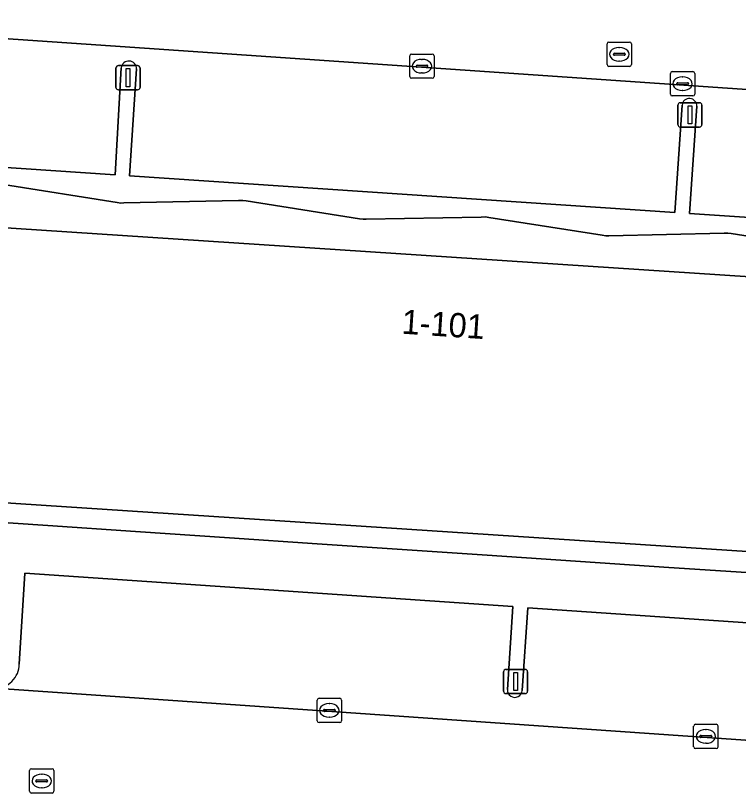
# Model space of a CAD drawing. Extents: x 161848 to 162726, y 385382 to 386521.
# Drawn here: x 161949.74 to 161979.47, y 385578.32 to 385610.46 of the extents above; entities that cross this region are included whole.
import ezdxf

# ---------------------------------------------------------------- set-up
doc = ezdxf.new("R2010")
doc.units = 0
for name, color, linetype in [('IMGEO_Kolk', 7, 'Continuous'), ('IMGEO_Lichtmast', 7, 'Continuous'), ('IMGEO_Pand', 7, 'Continuous'), ('IMGEO_Pand_nummerreeks', 7, 'Continuous'), ('IMGEO_Pand_overbouw', 7, 'Continuous'), ('IMGEO_Parkeervlak_open', 7, 'Continuous'), ('IMGEO_Rijbaan_lokaal_open', 7, 'Continuous'), ('IMGEO_Rioolput', 7, 'Continuous'), ('IMGEO_Voetpad_open', 7, 'Continuous')]:
    doc.layers.add(name, color=color, linetype=linetype)

msp = doc.modelspace()

# ---------------------------------------------------------------- linework, layer by layer
at = {"layer": 'IMGEO_Kolk'}
for p, q in [((161966.026, 385608.878), (161966.878, 385608.878)), ((161965.951, 385607.952), (161965.951, 385608.804)), ((161966.439, 385608.658), (161966.464, 385608.658)), ((161966.952, 385608.804), (161966.952, 385607.952)), ((161966.21, 385608.372), (161966.21, 385608.384)), ((161966.648, 385608.335), (161966.25, 385608.335)), ((161966.253, 385608.421), (161966.651, 385608.421)), ((161966.694, 385608.384), (161966.694, 385608.372)), ((161966.878, 385607.878), (161966.026, 385607.878)), ((161966.462, 385608.098), (161966.437, 385608.098)), ((161976.673, 385607.229), (161976.673, 385608.081)), ((161976.748, 385608.155), (161977.6, 385608.155)), ((161977.161, 385607.935), (161977.186, 385607.935)), ((161977.674, 385608.081), (161977.674, 385607.229)), ((161976.932, 385607.649), (161976.932, 385607.661)), ((161977.37, 385607.612), (161976.972, 385607.612)), ((161976.975, 385607.698), (161977.373, 385607.698)), ((161977.416, 385607.661), (161977.416, 385607.649)), ((161977.184, 385607.375), (161977.159, 385607.375)), ((161977.6, 385607.155), (161976.748, 385607.155)), ((161962.144, 385581.431), (161962.144, 385582.283)), ((161962.219, 385582.357), (161963.071, 385582.357)), ((161962.632, 385582.137), (161962.657, 385582.137)), ((161963.145, 385582.283), (161963.145, 385581.431)), ((161962.403, 385581.851), (161962.403, 385581.863)), ((161962.841, 385581.814), (161962.443, 385581.814)), ((161962.446, 385581.9), (161962.844, 385581.9)), ((161962.887, 385581.863), (161962.887, 385581.851)), ((161962.655, 385581.577), (161962.63, 385581.577)), ((161963.071, 385581.357), (161962.219, 385581.357)), ((161977.631, 385580.36), (161977.631, 385581.212)), ((161977.706, 385581.286), (161978.558, 385581.286)), ((161978.632, 385581.212), (161978.632, 385580.36)), ((161978.119, 385581.066), (161978.144, 385581.066)), ((161977.89, 385580.78), (161977.89, 385580.792)), ((161978.328, 385580.743), (161977.93, 385580.743)), ((161977.933, 385580.829), (161978.331, 385580.829)), ((161978.374, 385580.792), (161978.374, 385580.78)), ((161978.558, 385580.286), (161977.706, 385580.286)), ((161978.142, 385580.506), (161978.117, 385580.506))]:
    msp.add_line(p, q, dxfattribs=at)
for points in [[(161966.026, 385608.878), (161966.878, 385608.878)], [(161965.951, 385607.952), (161965.951, 385608.804)], [(161966.952, 385608.804), (161966.952, 385607.952)], [(161966.878, 385607.878), (161966.026, 385607.878)], [(161976.673, 385607.229), (161976.673, 385608.081)], [(161976.748, 385608.155), (161977.6, 385608.155)], [(161977.674, 385608.081), (161977.674, 385607.229)], [(161977.6, 385607.155), (161976.748, 385607.155)], [(161962.144, 385581.431), (161962.144, 385582.283)], [(161962.219, 385582.357), (161963.071, 385582.357)], [(161963.145, 385582.283), (161963.145, 385581.431)], [(161963.071, 385581.357), (161962.219, 385581.357)], [(161977.631, 385580.36), (161977.631, 385581.212)], [(161977.706, 385581.286), (161978.558, 385581.286)], [(161978.632, 385581.212), (161978.632, 385580.36)], [(161978.558, 385580.286), (161977.706, 385580.286)]]:
    msp.add_lwpolyline(points, dxfattribs=at)
for centre, radius, start, end in [((161966.028, 385608.802), 0.0765, 91.552, 178.448), ((161966.028, 385608.802), 0.0765, 91.552, 178.448), ((161966.876, 385608.802), 0.0765, 1.552, 88.448), ((161966.876, 385608.802), 0.0765, 1.552, 88.448), ((161966.25, 385608.381), 0.0403, 85.8775, 175.7526), ((161966.247, 385608.371), 0.0366, 178.938, 274.7102), ((161966.651, 385608.378), 0.043, 264.8664, 352.4533), ((161966.655, 385608.383), 0.0386, 1.7309, 96.639), ((161966.028, 385607.954), 0.0765, 181.552, 268.448), ((161966.028, 385607.954), 0.0765, 181.552, 268.448), ((161966.876, 385607.954), 0.0765, 271.552, 358.448), ((161966.876, 385607.954), 0.0765, 271.552, 358.448), ((161976.75, 385608.079), 0.0765, 91.552, 178.448), ((161976.75, 385608.079), 0.0765, 91.552, 178.448), ((161977.598, 385608.079), 0.0765, 1.552, 88.448), ((161977.598, 385608.079), 0.0765, 1.552, 88.448), ((161976.972, 385607.658), 0.0403, 85.8775, 175.7526), ((161976.969, 385607.648), 0.0366, 178.938, 274.7102), ((161977.373, 385607.655), 0.043, 264.8664, 352.4533), ((161977.377, 385607.66), 0.0386, 1.7309, 96.639), ((161976.75, 385607.231), 0.0765, 181.552, 268.448), ((161976.75, 385607.231), 0.0765, 181.552, 268.448), ((161977.598, 385607.231), 0.0765, 271.552, 358.448), ((161977.598, 385607.231), 0.0765, 271.552, 358.448), ((161962.221, 385582.281), 0.0765, 91.552, 178.448), ((161962.221, 385582.281), 0.0765, 91.552, 178.448), ((161963.069, 385582.281), 0.0765, 1.552, 88.448), ((161963.069, 385582.281), 0.0765, 1.552, 88.448), ((161962.443, 385581.86), 0.0403, 85.8775, 175.7526), ((161962.44, 385581.85), 0.0366, 178.938, 274.7102), ((161962.844, 385581.857), 0.043, 264.8664, 352.4533), ((161962.848, 385581.862), 0.0386, 1.7309, 96.639), ((161962.221, 385581.433), 0.0765, 181.552, 268.448), ((161962.221, 385581.433), 0.0765, 181.552, 268.448), ((161963.069, 385581.433), 0.0765, 271.552, 358.448), ((161963.069, 385581.433), 0.0765, 271.552, 358.448), ((161977.708, 385581.21), 0.0765, 91.552, 178.448), ((161977.708, 385581.21), 0.0765, 91.552, 178.448), ((161978.556, 385581.21), 0.0765, 1.552, 88.448), ((161978.556, 385581.21), 0.0765, 1.552, 88.448), ((161977.93, 385580.789), 0.0403, 85.8775, 175.7526), ((161977.927, 385580.779), 0.0366, 178.938, 274.7102), ((161978.331, 385580.786), 0.043, 264.8664, 352.4533), ((161978.335, 385580.791), 0.0386, 1.7309, 96.639), ((161977.708, 385580.362), 0.0765, 181.552, 268.448), ((161977.708, 385580.362), 0.0765, 181.552, 268.448), ((161978.556, 385580.362), 0.0765, 271.552, 358.448), ((161978.556, 385580.362), 0.0765, 271.552, 358.448)]:
    msp.add_arc(centre, radius, start, end, dxfattribs=at)
for centre, major_axis, ratio, start_param, end_param in [((161966.438, 385608.378), (-0.387, 0.002), 0.722429, 4.712389, 7.853982), ((161966.463, 385608.378), (-0.39, 0.002), 0.717154, 1.570796, 4.712389), ((161977.16, 385607.655), (-0.387, 0.002), 0.722429, 4.712389, 7.853982), ((161977.185, 385607.655), (-0.39, 0.002), 0.717154, 1.570796, 4.712389), ((161962.631, 385581.857), (-0.387, 0.002), 0.722429, 4.712389, 7.853982), ((161962.656, 385581.857), (-0.39, 0.002), 0.717154, 1.570796, 4.712389), ((161978.118, 385580.786), (-0.387, 0.002), 0.722429, 4.712389, 7.853982), ((161978.143, 385580.786), (-0.39, 0.002), 0.717154, 1.570796, 4.712389)]:
    msp.add_ellipse(centre, major_axis=major_axis, ratio=ratio, start_param=start_param, end_param=end_param, dxfattribs=at)
at = {"layer": 'IMGEO_Lichtmast'}
for p, q in [((161953.865, 385607.503), (161953.865, 385608.303)), ((161953.865, 385608.303), (161953.865, 385607.503)), ((161953.965, 385608.403), (161954.755, 385608.403)), ((161954.755, 385608.403), (161953.965, 385608.403)), ((161954.855, 385608.303), (161954.855, 385607.503)), ((161954.855, 385607.503), (161954.855, 385608.303)), ((161954.755, 385607.403), (161953.965, 385607.403)), ((161953.965, 385607.403), (161954.755, 385607.403)), ((161976.979, 385605.973), (161976.979, 385606.773)), ((161976.979, 385606.773), (161976.979, 385605.973)), ((161977.079, 385606.873), (161977.869, 385606.873)), ((161977.869, 385606.873), (161977.079, 385606.873)), ((161977.969, 385606.773), (161977.969, 385605.973)), ((161977.969, 385605.973), (161977.969, 385606.773)), ((161977.869, 385605.873), (161977.079, 385605.873)), ((161977.079, 385605.873), (161977.869, 385605.873)), ((161969.809, 385582.648), (161969.809, 385583.448)), ((161969.809, 385583.448), (161969.809, 385582.648)), ((161969.909, 385583.548), (161970.699, 385583.548)), ((161970.699, 385583.548), (161969.909, 385583.548)), ((161970.799, 385583.448), (161970.799, 385582.648)), ((161970.799, 385582.648), (161970.799, 385583.448)), ((161970.699, 385582.548), (161969.909, 385582.548)), ((161969.909, 385582.548), (161970.699, 385582.548))]:
    msp.add_line(p, q, dxfattribs=at)
for points in [[(161954.285, 385608.278), (161954.435, 385608.278), (161954.435, 385607.528), (161954.285, 385607.528), (161954.285, 385608.278)], [(161977.399, 385606.748), (161977.549, 385606.748), (161977.549, 385605.998), (161977.399, 385605.998), (161977.399, 385606.748)], [(161970.229, 385583.423), (161970.379, 385583.423), (161970.379, 385582.673), (161970.229, 385582.673), (161970.229, 385583.423)]]:
    msp.add_lwpolyline(points, dxfattribs=at)
for centre, start, end in [((161953.965, 385608.303), 90, 180), ((161953.965, 385608.303), 90, 180), ((161954.755, 385608.303), 0, 90), ((161954.755, 385608.303), 360, 90), ((161953.965, 385607.503), 180, 270), ((161953.965, 385607.503), 180, 270), ((161954.755, 385607.503), 270, 0), ((161954.755, 385607.503), 270, 0), ((161977.079, 385606.773), 90, 180), ((161977.079, 385606.773), 90, 180), ((161977.869, 385606.773), 0, 90), ((161977.869, 385606.773), 360, 90), ((161977.079, 385605.973), 180, 270), ((161977.079, 385605.973), 180, 270), ((161977.869, 385605.973), 270, 0), ((161977.869, 385605.973), 270, 0), ((161969.909, 385583.448), 90, 180), ((161969.909, 385583.448), 90, 180), ((161970.699, 385583.448), 0, 90), ((161970.699, 385583.448), 360, 90), ((161969.909, 385582.648), 180, 270), ((161969.909, 385582.648), 180, 270), ((161970.699, 385582.648), 270, 0), ((161970.699, 385582.648), 270, 0)]:
    msp.add_arc(centre, 0.1, start, end, dxfattribs=at)
at = {"layer": 'IMGEO_Pand'}
msp.add_lwpolyline([(161943.669, 385590.774), (161995.082, 385587.403), (161995.241, 385587.393), (161995.165, 385586.496), (161995.811, 385586.449), (161996.578, 385597.833), (161994.805, 385597.952), (161994.986, 385600.376), (161995.033, 385600.589), (161990.495, 385600.892), (161990.481, 385600.597), (161990.401, 385598.947), (161988.907, 385599.116), (161947.458, 385601.851)], dxfattribs=at)
at = {"layer": 'IMGEO_Pand_overbouw'}
for points in [[(161983.854, 385600.745), (161979.178, 385601.487), (161979.033, 385601.51), (161978.884, 385601.507), (161974.135, 385601.4), (161974.013, 385601.397), (161973.873, 385601.419), (161969.207, 385602.148), (161969.063, 385602.171), (161968.893, 385602.168), (161964.156, 385602.078), (161964.041, 385602.076), (161963.888, 385602.1), (161959.221, 385602.832), (161959.086, 385602.853), (161958.909, 385602.849), (161954.193, 385602.748), (161954.062, 385602.745), (161953.918, 385602.768), (161949.231, 385603.507)], [(161947.458, 385601.851), (161988.907, 385599.116)]]:
    msp.add_lwpolyline(points, dxfattribs=at)
msp.add_lwpolyline([(161995.165, 385586.496), (161995.241, 385587.393), (161995.082, 385587.403), (161943.669, 385590.774), (161943.573, 385589.967), (161947.181, 385589.724), (161951.055, 385589.464), (161954.662, 385589.221), (161958.533, 385588.961), (161962.143, 385588.718), (161969.129, 385588.248), (161976.615, 385587.744), (161980.223, 385587.501), (161984.107, 385587.24), (161987.714, 385586.997), (161991.585, 385586.737), (161994.976, 385586.509)], close=True, dxfattribs=at)
at = {"layer": 'IMGEO_Parkeervlak_open'}
for points in [[(161996.016, 385606.302), (161943.229, 385609.934)], [(161944.158, 385608.853), (161943.842, 385604.571), (161953.828, 385603.91), (161954.083, 385608.308)], [(161954.708, 385608.263), (161954.418, 385603.866), (161976.857, 385602.349), (161977.155, 385606.768)], [(161977.759, 385606.725), (161977.454, 385602.319), (161994.924, 385601.141), (161995.002, 385603.878), (161995.113, 385605.302)], [(161969.97, 385582.717), (161970.187, 385586.128), (161950.115, 385587.506), (161949.885, 385583.765)], [(161992.877, 385580.699), (161993.136, 385584.553), (161970.802, 385586.081), (161970.575, 385582.678)], [(161948.87, 385582.767), (161993.817, 385579.653)]]:
    msp.add_lwpolyline(points, dxfattribs=at)
for centre, radius, start, end in [((161954.395, 385608.278), 0.313, 357.1863, 174.5773), ((161977.457, 385606.744), 0.303, 356.4085, 175.4473), ((161948.886, 385583.766), 0.999, 269.0696, 359.9627), ((161970.272, 385582.697), 0.303, 176.1233, 356.5)]:
    msp.add_arc(centre, radius, start, end, dxfattribs=at)
at = {"layer": 'IMGEO_Rijbaan_lokaal_open'}
for points in [[(161939.176, 385621.222), (161934.124, 385621.658), (161933.385, 385610.532), (161943.229, 385609.934), (161996.016, 385606.302), (161996.35, 385611.357)], [(161958.177, 385576.956), (161994.035, 385574.544), (161996.279, 385574.381), (161996.609, 385579.459), (161993.817, 385579.653), (161948.87, 385582.767), (161948.39, 385582.793), (161948.085, 385581.619), (161947.765, 385575.649), (161947.75, 385575.399), (161947.742, 385575.268), (161944.809, 385530.214)]]:
    msp.add_lwpolyline(points, dxfattribs=at)
at = {"layer": 'IMGEO_Rioolput'}
for p, q in [((161974.069, 385608.442), (161974.069, 385609.294)), ((161974.144, 385609.368), (161974.996, 385609.368)), ((161974.557, 385609.148), (161974.582, 385609.148)), ((161975.07, 385609.294), (161975.07, 385608.442)), ((161974.328, 385608.862), (161974.328, 385608.874)), ((161974.766, 385608.825), (161974.368, 385608.825)), ((161974.371, 385608.911), (161974.769, 385608.911)), ((161974.812, 385608.874), (161974.812, 385608.862)), ((161974.58, 385608.588), (161974.555, 385608.588)), ((161974.996, 385608.368), (161974.144, 385608.368)), ((161950.311, 385578.528), (161950.311, 385579.38)), ((161950.386, 385579.454), (161951.238, 385579.454)), ((161951.312, 385579.38), (161951.312, 385578.528)), ((161950.57, 385578.948), (161950.57, 385578.96)), ((161950.613, 385578.997), (161951.011, 385578.997)), ((161950.799, 385579.234), (161950.824, 385579.234)), ((161951.054, 385578.96), (161951.054, 385578.948)), ((161951.008, 385578.911), (161950.61, 385578.911)), ((161950.822, 385578.674), (161950.797, 385578.674)), ((161951.238, 385578.454), (161950.386, 385578.454))]:
    msp.add_line(p, q, dxfattribs=at)
for points in [[(161974.069, 385608.442), (161974.069, 385609.294)], [(161974.144, 385609.368), (161974.996, 385609.368)], [(161975.07, 385609.294), (161975.07, 385608.442)], [(161974.996, 385608.368), (161974.144, 385608.368)], [(161950.311, 385578.528), (161950.311, 385579.38)], [(161950.386, 385579.454), (161951.238, 385579.454)], [(161951.312, 385579.38), (161951.312, 385578.528)], [(161951.238, 385578.454), (161950.386, 385578.454)]]:
    msp.add_lwpolyline(points, dxfattribs=at)
for centre, radius, start, end in [((161974.146, 385609.292), 0.0765, 91.552, 178.448), ((161974.146, 385609.292), 0.0765, 91.552, 178.448), ((161974.994, 385609.292), 0.0765, 1.552, 88.448), ((161974.994, 385609.292), 0.0765, 1.552, 88.448), ((161974.368, 385608.871), 0.0403, 85.8775, 175.7526), ((161974.365, 385608.861), 0.0366, 178.938, 274.7102), ((161974.769, 385608.868), 0.043, 264.8664, 352.4533), ((161974.773, 385608.873), 0.0386, 1.7309, 96.639), ((161974.146, 385608.444), 0.0765, 181.552, 268.448), ((161974.146, 385608.444), 0.0765, 181.552, 268.448), ((161974.994, 385608.444), 0.0765, 271.552, 358.448), ((161974.994, 385608.444), 0.0765, 271.552, 358.448), ((161950.388, 385579.378), 0.0765, 91.552, 178.448), ((161950.388, 385579.378), 0.0765, 91.552, 178.448), ((161951.236, 385579.378), 0.0765, 1.552, 88.448), ((161951.236, 385579.378), 0.0765, 1.552, 88.448), ((161950.61, 385578.957), 0.0403, 85.8775, 175.7526), ((161950.607, 385578.947), 0.0366, 178.938, 274.7102), ((161951.011, 385578.954), 0.043, 264.8664, 352.4533), ((161951.015, 385578.959), 0.0386, 1.7309, 96.639), ((161950.388, 385578.53), 0.0765, 181.552, 268.448), ((161950.388, 385578.53), 0.0765, 181.552, 268.448), ((161951.236, 385578.53), 0.0765, 271.552, 358.448), ((161951.236, 385578.53), 0.0765, 271.552, 358.448)]:
    msp.add_arc(centre, radius, start, end, dxfattribs=at)
for centre, major_axis, ratio, start_param, end_param in [((161974.556, 385608.868), (-0.387, 0.002), 0.722429, 4.712389, 7.853982), ((161974.581, 385608.868), (-0.39, 0.002), 0.717154, 1.570796, 4.712389), ((161950.798, 385578.954), (-0.387, 0.002), 0.722429, 4.712389, 7.853982), ((161950.823, 385578.954), (-0.39, 0.002), 0.717154, 1.570796, 4.712389)]:
    msp.add_ellipse(centre, major_axis=major_axis, ratio=ratio, start_param=start_param, end_param=end_param, dxfattribs=at)
at = {"layer": 'IMGEO_Voetpad_open'}
for points in [[(161954.083, 385608.308), (161953.828, 385603.91), (161943.842, 385604.571), (161944.158, 385608.853)], [(161977.155, 385606.768), (161976.857, 385602.349), (161954.418, 385603.866), (161954.708, 385608.263)], [(161995.113, 385605.302), (161995.002, 385603.878), (161994.924, 385601.141), (161977.454, 385602.319), (161977.759, 385606.725)], [(161949.231, 385603.507), (161953.918, 385602.768), (161954.062, 385602.745), (161954.193, 385602.748), (161958.909, 385602.849), (161959.086, 385602.853), (161959.221, 385602.832), (161963.888, 385602.1), (161964.041, 385602.076), (161964.156, 385602.078), (161968.893, 385602.168), (161969.063, 385602.171), (161969.207, 385602.148), (161973.873, 385601.419), (161974.013, 385601.397), (161974.135, 385601.4), (161978.884, 385601.507), (161979.033, 385601.51), (161979.178, 385601.487), (161983.854, 385600.745)], [(161983.854, 385600.745), (161979.178, 385601.487), (161979.033, 385601.51), (161978.884, 385601.507), (161974.135, 385601.4), (161974.013, 385601.397), (161973.873, 385601.419), (161969.207, 385602.148), (161969.063, 385602.171), (161968.893, 385602.168), (161964.156, 385602.078), (161964.041, 385602.076), (161963.888, 385602.1), (161959.221, 385602.832), (161959.086, 385602.853), (161958.909, 385602.849), (161954.193, 385602.748), (161954.062, 385602.745), (161953.918, 385602.768), (161949.231, 385603.507)], [(161947.458, 385601.851), (161988.907, 385599.116)], [(161998.765, 385581.417), (161994.623, 385581.714), (161994.69, 385582.842), (161994.777, 385584.302), (161994.976, 385586.509), (161991.585, 385586.737), (161987.714, 385586.997), (161984.107, 385587.24), (161980.223, 385587.501), (161976.615, 385587.744), (161969.129, 385588.248), (161962.143, 385588.718), (161958.533, 385588.961), (161954.662, 385589.221), (161951.055, 385589.464), (161947.181, 385589.724)], [(161949.885, 385583.765), (161950.115, 385587.506)], [(161950.115, 385587.506), (161970.187, 385586.128), (161969.97, 385582.717)], [(161970.575, 385582.678), (161970.802, 385586.081), (161993.136, 385584.553), (161992.877, 385580.699)]]:
    msp.add_lwpolyline(points, dxfattribs=at)
msp.add_lwpolyline([(161994.976, 385586.509), (161995.165, 385586.496), (161995.241, 385587.393), (161995.082, 385587.403), (161943.669, 385590.774), (161943.573, 385589.967), (161947.181, 385589.724), (161951.055, 385589.464), (161954.662, 385589.221), (161958.533, 385588.961), (161962.143, 385588.718), (161969.129, 385588.248), (161976.615, 385587.744), (161980.223, 385587.501), (161984.107, 385587.24), (161987.714, 385586.997), (161991.585, 385586.737)], close=True, dxfattribs=at)
for centre, radius, start, end in [((161954.395, 385608.278), 0.313, 357.1863, 174.5773), ((161977.457, 385606.744), 0.303, 356.4085, 175.4473), ((161948.886, 385583.766), 0.999, 269.0696, 359.9627), ((161970.272, 385582.697), 0.303, 176.1233, 356.5)]:
    msp.add_arc(centre, radius, start, end, dxfattribs=at)

# ---------------------------------------------------------------- texts
at = {"layer": 'IMGEO_Pand_nummerreeks'}
msp.add_text('1-101', height=1, rotation=356.2248, dxfattribs=at).set_placement((161965.592, 385597.368))

doc.saveas('drawing.dxf')
